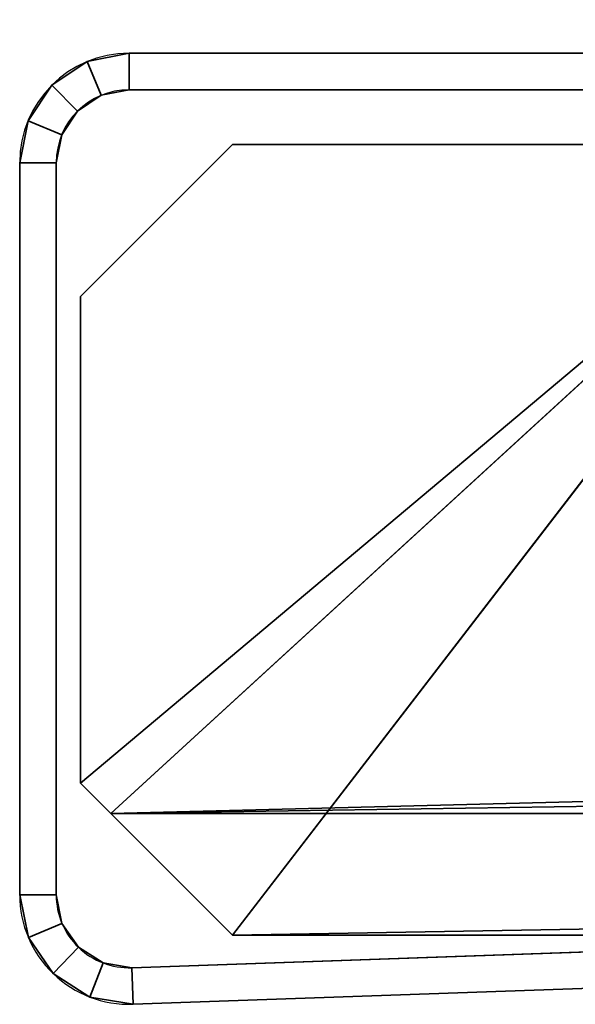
# Model space of a CAD drawing. Header units: millimetres. Extents: x -488 to 6688, y -115 to 115.
# Tile 460 of 656: x 1128 to 1137, y -42 to -25. Entities that reach past the tile are written whole.
import ezdxf

# ---------------------------------------------------------------- set-up
doc = ezdxf.new("R2010")
doc.units = ezdxf.units.MM
doc.layers.add('151', color=7, linetype='Continuous', true_color=0xffffff)

# ---------------------------------------------------------------- blocks, each defined once
blk = doc.blocks.new('UG_SURFACE_071')
at = {"layer": '151', "color": 35, "linetype": 'Continuous', "lineweight": 35}
for points in [[(1129.5, -38.5), (1856.5, -19.9), (1858.5, -19.9), (1858.5, -27.5)], [(1141.5, -27.5), (1856.5, -19.9), (1129.5, -38.5)], [(1129, -30), (1129, -30, 2030), (1131.5, -27.5, 2030), (1131.5, -27.5)], [(1141.5, -27.5), (1129.5, -38.5), (1129, -38)], [(1129, -38), (1129, -30), (1131.5, -27.5), (1141.5, -27.5)], [(1141.5, -27.5, 2030), (1131.5, -27.5, 2030), (1129, -30, 2030), (1129, -38, 2030)], [(1129, -38, 2030), (1131.5, -40.5, 2030), (1141.5, -27.5, 2030)], [(1870.5, -38.5), (1129.5, -38.5), (1858.5, -27.5)], [(1131.5, -27.5), (1131.5, -27.5, 2030), (1141.5, -27.5, 2030), (1141.5, -27.5)], [(1131.5, -40.5, 2030), (1858.5, -27.5, 2030), (1141.5, -27.5, 2030)], [(1858.5, -27.5, 2030), (1131.5, -40.5, 2030), (1868.5, -40.5, 2030)], [(1129, -38), (1129, -38, 2030), (1129, -30, 2030), (1129, -30)], [(1129, -38, 2030), (1129, -38), (1129.5, -38.5)], [(1129.5, -38.5), (1131.5, -40.5, 2), (1131.5, -40.5, 2030), (1129, -38, 2030)], [(1131.5, -40.5, 2), (1129.5, -38.5), (1870.5, -38.5), (1868.5, -40.5, 2)], [(1131.5, -40.5, 2), (1868.5, -40.5, 2), (1868.5, -40.5, 2030), (1131.5, -40.5, 2030)]]:
    blk.add_3dface(points, dxfattribs=at)
blk = doc.blocks.new('UG_SURFACE_072')
at = {"layer": '151', "color": 252, "linetype": 'Continuous', "lineweight": 35}
for points in [[(1129.8, -26, 2030), (1129.8, -26, 2), (1129.111, -26.137, 2), (1129.111, -26.137, 2030)], [(1129.8, -26.6, 2), (1129.341, -26.691, 2), (1129.111, -26.137, 2), (1129.8, -26, 2)], [(1129.8, -26, 2030), (1129.111, -26.137, 2030), (1129.341, -26.691, 2030), (1129.8, -26.6, 2030)], [(1129.8, -26, 2), (1139.8, -26, 813.2), (1139.8, -26, 407.6)], [(1129.8, -26, 2), (1129.8, -26, 2030), (1139.8, -26, 1218.8), (1139.8, -26, 813.2)], [(1129.8, -26, 2030), (1139.8, -26, 1624.4), (1139.8, -26, 1218.8)], [(1129.8, -26, 2030), (1139.8, -26, 2030), (1139.8, -26, 1624.4)], [(1139.8, -26, 407.6), (1139.8, -26, 2), (1129.8, -26, 2)], [(1139.8, -26.6, 2), (1129.8, -26.6, 2), (1129.8, -26, 2), (1139.8, -26, 2)], [(1129.8, -26.6, 2030), (1139.8, -26.6, 2030), (1139.8, -26, 2030), (1129.8, -26, 2030)], [(1129.111, -26.137, 2030), (1129.111, -26.137, 2), (1128.527, -26.527, 2), (1128.527, -26.527, 2030)], [(1128.527, -26.527, 2), (1129.111, -26.137, 2), (1129.341, -26.691, 2), (1128.951, -26.951, 2)], [(1128.951, -26.951, 2030), (1129.341, -26.691, 2030), (1129.111, -26.137, 2030), (1128.527, -26.527, 2030)], [(1128.527, -26.527, 2030), (1128.527, -26.527, 2), (1128.137, -27.111, 2), (1128.137, -27.111, 2030)], [(1128.951, -26.951, 2), (1128.691, -27.341, 2), (1128.137, -27.111, 2), (1128.527, -26.527, 2)], [(1128.527, -26.527, 2030), (1128.137, -27.111, 2030), (1128.691, -27.341, 2030), (1128.951, -26.951, 2030)], [(1128.951, -26.951, 2030), (1128.951, -26.951, 2), (1129.341, -26.691, 2), (1129.341, -26.691, 2030)], [(1129.341, -26.691, 2030), (1129.341, -26.691, 2), (1129.8, -26.6, 2), (1129.8, -26.6, 2030)], [(1129.8, -26.6, 2030), (1139.8, -26.6, 1218.8), (1139.8, -26.6, 1624.4)], [(1129.8, -26.6, 2030), (1129.8, -26.6, 2), (1139.8, -26.6, 813.2), (1139.8, -26.6, 1218.8)], [(1129.8, -26.6, 2), (1139.8, -26.6, 407.6), (1139.8, -26.6, 813.2)], [(1129.8, -26.6, 2), (1139.8, -26.6, 2), (1139.8, -26.6, 407.6)], [(1139.8, -26.6, 1624.4), (1139.8, -26.6, 2030), (1129.8, -26.6, 2030)], [(1128.691, -27.341, 2030), (1128.691, -27.341, 2), (1128.951, -26.951, 2), (1128.951, -26.951, 2030)], [(1128.137, -27.111, 2030), (1128.137, -27.111, 2), (1128, -27.8, 2), (1128, -27.8, 2030)], [(1128, -27.8, 2), (1128.137, -27.111, 2), (1128.691, -27.341, 2), (1128.6, -27.8, 2)], [(1128.6, -27.8, 2030), (1128.691, -27.341, 2030), (1128.137, -27.111, 2030), (1128, -27.8, 2030)], [(1128.6, -27.8, 2030), (1128.6, -27.8, 2), (1128.691, -27.341, 2), (1128.691, -27.341, 2030)], [(1128, -27.8, 2030), (1128, -27.8, 2), (1128, -39.836, 2), (1128, -39.836, 2030)], [(1128.6, -27.8, 2), (1128.6, -39.836, 2), (1128, -39.836, 2), (1128, -27.8, 2)], [(1128, -27.8, 2030), (1128, -39.836, 2030), (1128.6, -39.836, 2030), (1128.6, -27.8, 2030)], [(1128.6, -39.836, 2030), (1128.6, -39.836, 2), (1128.6, -27.8, 2), (1128.6, -27.8, 2030)], [(1128, -39.836, 2030), (1128, -39.836, 2), (1128.143, -40.539, 2), (1128.143, -40.539, 2030)], [(1128.6, -39.836, 2), (1128.695, -40.305, 2), (1128.143, -40.539, 2), (1128, -39.836, 2)], [(1128, -39.836, 2030), (1128.143, -40.539, 2030), (1128.695, -40.305, 2030), (1128.6, -39.836, 2030)], [(1128.695, -40.305, 2030), (1128.695, -40.305, 2), (1128.6, -39.836, 2), (1128.6, -39.836, 2030)], [(1128.55, -41.131, 2), (1128.143, -40.539, 2), (1128.695, -40.305, 2), (1128.966, -40.699, 2)], [(1128.143, -40.539, 2030), (1128.55, -41.131, 2030), (1128.966, -40.699, 2030), (1128.695, -40.305, 2030)], [(1128.966, -40.699, 2030), (1128.966, -40.699, 2), (1128.695, -40.305, 2), (1128.695, -40.305, 2030)], [(1154.963, -40.158, 2030), (1154.963, -40.158, 2), (1129.842, -41.035, 2), (1129.842, -41.035, 2030)], [(1129.842, -41.035, 2), (1154.963, -40.158, 2), (1154.984, -40.758, 2), (1129.863, -41.635, 2)], [(1129.863, -41.635, 2030), (1154.984, -40.758, 2030), (1154.963, -40.158, 2030), (1129.842, -41.035, 2030)], [(1128.143, -40.539, 2030), (1128.143, -40.539, 2), (1128.55, -41.131, 2), (1128.55, -41.131, 2030)], [(1128.966, -40.699, 2), (1129.37, -40.956, 2), (1129.155, -41.516, 2), (1128.55, -41.131, 2)], [(1129.37, -40.956, 2030), (1128.966, -40.699, 2030), (1128.55, -41.131, 2030), (1129.155, -41.516, 2030)], [(1129.37, -40.956, 2030), (1129.37, -40.956, 2), (1128.966, -40.699, 2), (1128.966, -40.699, 2030)], [(1129.863, -41.635, 2030), (1129.863, -41.635, 2), (1154.984, -40.758, 2), (1154.984, -40.758, 2030)], [(1129.863, -41.635, 2), (1129.155, -41.516, 2), (1129.37, -40.956, 2), (1129.842, -41.035, 2)], [(1129.842, -41.035, 2030), (1129.37, -40.956, 2030), (1129.155, -41.516, 2030), (1129.863, -41.635, 2030)], [(1129.842, -41.035, 2030), (1129.842, -41.035, 2), (1129.37, -40.956, 2), (1129.37, -40.956, 2030)], [(1128.55, -41.131, 2030), (1128.55, -41.131, 2), (1129.155, -41.516, 2), (1129.155, -41.516, 2030)], [(1129.155, -41.516, 2030), (1129.155, -41.516, 2), (1129.863, -41.635, 2), (1129.863, -41.635, 2030)]]:
    blk.add_3dface(points, dxfattribs=at)

msp = doc.modelspace()

# ---------------------------------------------------------------- linework, layer by layer
at = {"layer": '151', "color": 251, "linetype": 'Continuous', "lineweight": -3, "true_color": 0x636466}
for p, q in [((1129.8, -26, 2), (1139.8, -26, 2)), ((1129.8, -26, 2030), (1139.8, -26, 2030)), ((1129.8, -26, 2), (1129.8, -26, 2030)), ((1129.8, -26.6, 2), (1129.8, -26.6, 2030)), ((1129.8, -26.6, 2), (1139.8, -26.6, 2)), ((1129.8, -26.6, 2030), (1139.8, -26.6, 2030)), ((1129, -30, 2030), (1131.5, -27.5, 2030)), ((1129, -30), (1131.5, -27.5)), ((1131.5, -27.5), (1131.5, -27.5, 2030)), ((1131.5, -27.5, 2030), (1141.5, -27.5, 2030)), ((1131.5, -27.5), (1141.5, -27.5)), ((1128, -27.8, 2), (1128, -27.8, 2030)), ((1128, -39.836, 2030), (1128, -27.8, 2030)), ((1128, -39.836, 2), (1128, -27.8, 2)), ((1128.6, -39.836, 2), (1128.6, -27.8, 2)), ((1128.6, -39.836, 2030), (1128.6, -27.8, 2030)), ((1128.6, -27.8, 2), (1128.6, -27.8, 2030)), ((1129, -38, 2030), (1129, -30, 2030)), ((1129, -38), (1129, -30)), ((1129, -30), (1129, -30, 2030)), ((1129, -38), (1129, -38, 2030)), ((1129.5, -38.5), (1129, -38)), ((1131.5, -40.5, 2030), (1129, -38, 2030)), ((1131.5, -40.5, 2), (1129.5, -38.5)), ((1129.5, -38.5), (1870.5, -38.5)), ((1128, -39.836, 2), (1128, -39.836, 2030)), ((1128.6, -39.836, 2), (1128.6, -39.836, 2030)), ((1154.963, -40.158, 2030), (1129.842, -41.035, 2030)), ((1154.963, -40.158, 2), (1129.842, -41.035, 2)), ((1868.5, -40.5, 2), (1131.5, -40.5, 2)), ((1131.5, -40.5, 2), (1131.5, -40.5, 2030)), ((1131.5, -40.5, 2030), (1868.5, -40.5, 2030)), ((1154.984, -40.758, 2), (1129.863, -41.635, 2)), ((1154.984, -40.758, 2030), (1129.863, -41.635, 2030)), ((1129.842, -41.035, 2), (1129.842, -41.035, 2030)), ((1129.863, -41.635, 2), (1129.863, -41.635, 2030))]:
    msp.add_line(p, q, dxfattribs=at)
for centre, radius, start, end in [((1129.8, -27.8, 2), 1.8, 90, 180), ((1129.8, -27.8, 2030), 1.8, 90, 180), ((1129.8, -27.8, 2030), 1.2, 90, 180), ((1129.8, -27.8, 2), 1.2, 90, 180), ((1129.8, -39.836, 2), 1.8, 180, 272), ((1129.8, -39.836, 2030), 1.8, 180, 272), ((1129.8, -39.836, 2030), 1.2, 180, 272), ((1129.8, -39.836, 2), 1.2, 180, 272)]:
    msp.add_arc(centre, radius, start, end, dxfattribs=at)

# ---------------------------------------------------------------- block references
for name in ['UG_SURFACE_072', 'UG_SURFACE_071']:
    msp.add_blockref(name, (0, 0), dxfattribs=at)

doc.saveas('drawing.dxf')
